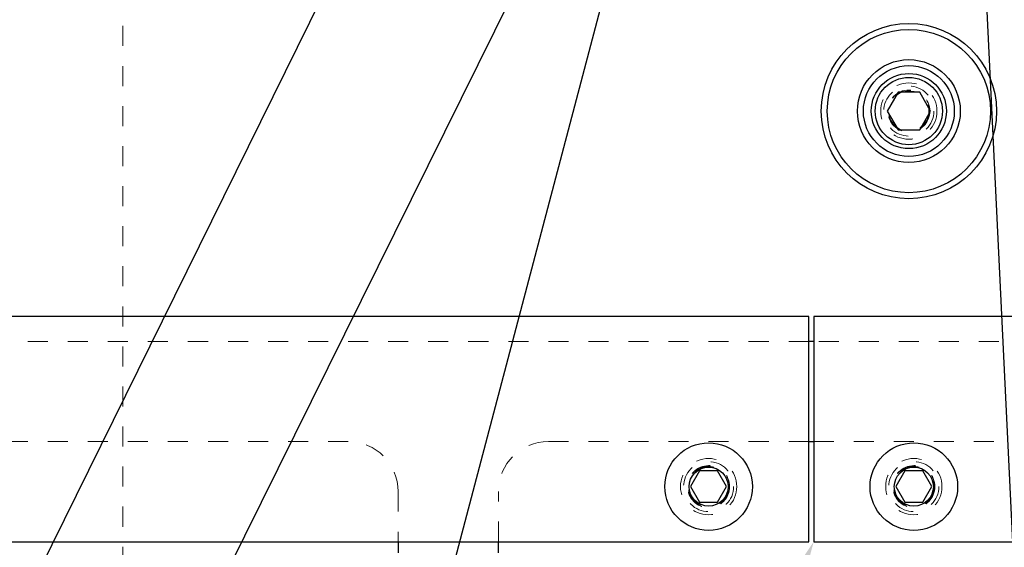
# Model space of a CAD drawing. Header units: inches. Extents: x 220 to 877, y 4 to 174.
# Tile 364 of 656: x 418.92 to 423.84, y 153.02 to 155.66. Entities that reach past the tile are written whole.
import ezdxf

# ---------------------------------------------------------------- set-up
doc = ezdxf.new("R2010")
doc.units = ezdxf.units.IN
doc.header["$LTSCALE"] = 0.5
doc.header["$MEASUREMENT"] = 0
doc.linetypes.add('HIDDEN', pattern=[0.225, 0.15, -0.075])
for name, color, linetype in [('DIE-M-S3', 8, 'Continuous'), ('DSS-M-S', 53, 'Continuous'), ('MFT-M-S', 8, 'Continuous'), ('SID-M-S', 105, 'Continuous'), ('SVD-M-S', 8, 'Continuous')]:
    doc.layers.add(name, color=color, linetype=linetype)

msp = doc.modelspace()

# ---------------------------------------------------------------- linework, layer by layer
at = {"layer": 'DIE-M-S3', "linetype": 'Continuous', "lineweight": 25}
for p, q in [((423.30452, 155.29363), (423.25039, 155.19988)), ((423.41277, 155.29363), (423.30452, 155.29363)), ((423.4669, 155.19988), (423.41277, 155.29363)), ((423.25039, 155.19988), (423.30452, 155.10613)), ((423.41277, 155.10613), (423.4669, 155.19988)), ((423.30452, 155.10613), (423.41277, 155.10613))]:
    msp.add_line(p, q, dxfattribs=at)
for radius in [0.4375, 0.4075, 0.25687, 0.22687, 0.1875, 0.16781]:
    msp.add_circle((423.35864, 155.19988), radius, dxfattribs=at)
at = {"layer": 'DIE-M-S3', "linetype": 'HIDDEN', "lineweight": 18}
for radius in [0.1405, 0.125, 0.10497, 0.1047, 0.10418]:
    msp.add_circle((423.35864, 155.19988), radius, dxfattribs=at)
at = {"layer": 'DSS-M-S', "linetype": 'Continuous', "lineweight": 25}
for p, q in [((422.85864, 154.17488), (411.65864, 154.17488)), ((422.85864, 153.04988), (422.85864, 154.17488)), ((430.38364, 154.17488), (422.88364, 154.17488)), ((422.88364, 154.17488), (422.88364, 153.04988)), ((422.88364, 154.04988), (422.85864, 154.04988)), ((422.85864, 153.54988), (422.88364, 153.54988)), ((411.65864, 153.04988), (422.85864, 153.04988)), ((420.80864, 153.04988), (420.80864, 152.99386)), ((421.30864, 152.99386), (421.30864, 153.04988)), ((422.88364, 153.04988), (434.08364, 153.04988))]:
    msp.add_line(p, q, dxfattribs=at)
at = {"layer": 'DSS-M-S', "linetype": 'HIDDEN', "lineweight": 18}
for p, q in [((422.85864, 154.04988), (411.65864, 154.04988)), ((430.80864, 154.04988), (422.88364, 154.04988)), ((411.65864, 153.54988), (420.55864, 153.54988)), ((421.55864, 153.54988), (422.85864, 153.54988)), ((422.88364, 153.54988), (434.08364, 153.54988)), ((420.80864, 153.29988), (420.80864, 153.04988)), ((421.30864, 153.04988), (421.30864, 153.29988))]:
    msp.add_line(p, q, dxfattribs=at)
for centre, radius in [((423.35864, 155.19988), 0.1005), ((422.35864, 153.32488), 0.1405), ((423.38364, 153.32488), 0.1405), ((422.35864, 153.32488), 0.1005), ((423.38364, 153.32488), 0.1005)]:
    msp.add_circle(centre, radius, dxfattribs=at)
for centre, start, end in [((420.55864, 153.29988), 0, 90), ((421.55864, 153.29988), 90, 180)]:
    msp.add_arc(centre, 0.25, start, end, dxfattribs=at)
at = {"layer": 'MFT-M-S', "linetype": 'HIDDEN', "lineweight": 18}
msp.add_line((419.43364, 149.92488), (419.43364, 166.92488), dxfattribs=at)
at = {"layer": 'SID-M-S'}
for p, q in [((421.65187, 158.2505), (417.21217, 149.25235)), ((422.37467, 157.8213), (420.11526, 149.26583)), ((422.13662, 157.31008), (418.14654, 149.25223)), ((423.69462, 156.79857), (424.05767, 149.27198))]:
    msp.add_line(p, q, dxfattribs=at)
msp.add_solid([(422.79501, 152.9189), (422.88364, 153.04988), (422.79501, 152.9189), (422.84228, 152.89723)], dxfattribs=at)
at = {"layer": 'SVD-M-S', "linetype": 'Continuous', "lineweight": 25}
for p, q in [((422.31361, 153.40288), (422.26858, 153.32488)), ((422.40368, 153.40288), (422.31361, 153.40288)), ((422.44871, 153.32488), (422.40368, 153.40288)), ((423.33861, 153.40288), (423.29358, 153.32488)), ((423.42868, 153.40288), (423.33861, 153.40288)), ((423.47371, 153.32488), (423.42868, 153.40288)), ((422.26858, 153.32488), (422.31361, 153.24688)), ((422.40368, 153.24688), (422.44871, 153.32488)), ((423.29358, 153.32488), (423.33861, 153.24688)), ((423.42868, 153.24688), (423.47371, 153.32488)), ((422.31361, 153.24688), (422.40368, 153.24688)), ((423.33861, 153.24688), (423.42868, 153.24688))]:
    msp.add_line(p, q, dxfattribs=at)
for centre, radius in [((422.35864, 153.32488), 0.2185), ((423.38364, 153.32488), 0.2185), ((422.35864, 153.32488), 0.0975), ((423.38364, 153.32488), 0.0975)]:
    msp.add_circle(centre, radius, dxfattribs=at)
at = {"layer": 'SVD-M-S', "linetype": 'HIDDEN', "lineweight": 18}
for centre, radius in [((422.35864, 153.32488), 0.125), ((422.35864, 153.32488), 0.10497), ((422.35864, 153.32488), 0.1047), ((422.35864, 153.32488), 0.10418), ((423.38364, 153.32488), 0.125), ((423.38364, 153.32488), 0.10497), ((423.38364, 153.32488), 0.1047), ((423.38364, 153.32488), 0.10418)]:
    msp.add_circle(centre, radius, dxfattribs=at)

doc.saveas('drawing.dxf')
